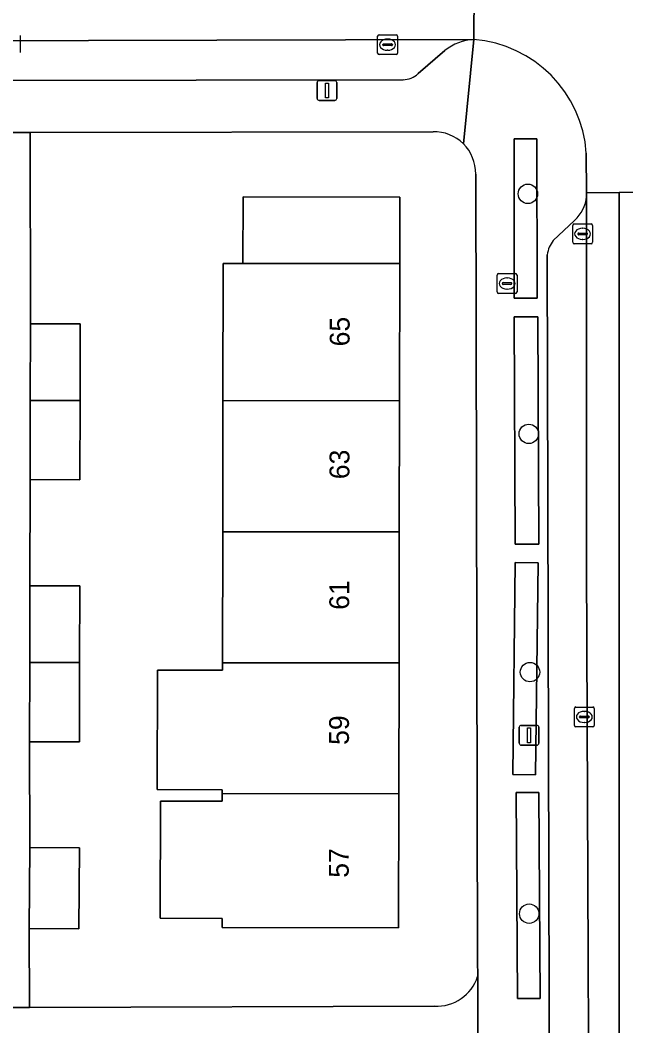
# Model space of a CAD drawing. Extents: x 160732 to 162107, y 387428 to 388479.
# Drawn here: x 161271.9 to 161302.4, y 388097.6 to 388148.3 of the extents above; entities that cross this region are included whole.
import ezdxf

# ---------------------------------------------------------------- set-up
doc = ezdxf.new("R2010")
doc.units = 0
for name, color, linetype in [('IMGEO_Boom', 7, 'Continuous'), ('IMGEO_Brandkraan', 7, 'Continuous'), ('IMGEO_Erf', 7, 'Continuous'), ('IMGEO_Groenvoorziening', 7, 'Continuous'), ('IMGEO_Haag', 7, 'Continuous'), ('IMGEO_Kolk', 7, 'Continuous'), ('IMGEO_Lichtmast', 7, 'Continuous'), ('IMGEO_Pand', 7, 'Continuous'), ('IMGEO_Pand_nummerreeks', 7, 'Continuous'), ('IMGEO_Parkeervlak_open', 7, 'Continuous'), ('IMGEO_Rijbaan_lokaal_gesloten', 7, 'Continuous'), ('IMGEO_Rijbaan_lokaal_open', 7, 'Continuous'), ('IMGEO_Voetpad_open', 7, 'Continuous')]:
    doc.layers.add(name, color=color, linetype=linetype)

msp = doc.modelspace()

# ---------------------------------------------------------------- linework, layer by layer
at = {"layer": 'IMGEO_Boom'}
for centre in [(161297.473, 388139.553), (161297.518, 388127.461), (161297.578, 388115.457), (161297.538, 388103.288)]:
    msp.add_circle(centre, 0.489, dxfattribs=at)
at = {"layer": 'IMGEO_Brandkraan'}
for p, q in [((161295.924, 388134.609), (161295.924, 388135.461)), ((161295.999, 388135.535), (161296.851, 388135.535)), ((161296.925, 388135.461), (161296.925, 388134.609)), ((161296.183, 388135.029), (161296.183, 388135.041)), ((161296.621, 388134.992), (161296.223, 388134.992)), ((161296.226, 388135.078), (161296.624, 388135.078)), ((161296.412, 388135.315), (161296.437, 388135.315)), ((161296.667, 388135.041), (161296.667, 388135.029)), ((161296.851, 388134.535), (161295.999, 388134.535)), ((161296.435, 388134.755), (161296.41, 388134.755))]:
    msp.add_line(p, q, dxfattribs=at)
for points in [[(161295.924, 388134.609), (161295.924, 388135.461)], [(161295.999, 388135.535), (161296.851, 388135.535)], [(161296.925, 388135.461), (161296.925, 388134.609)], [(161296.851, 388134.535), (161295.999, 388134.535)]]:
    msp.add_lwpolyline(points, dxfattribs=at)
for centre, radius, start, end in [((161296.001, 388135.459), 0.0765, 91.552, 178.448), ((161296.001, 388135.459), 0.0765, 91.552, 178.448), ((161296.849, 388135.459), 0.0765, 1.552, 88.448), ((161296.849, 388135.459), 0.0765, 1.552, 88.448), ((161296.223, 388135.038), 0.0403, 85.8775, 175.7526), ((161296.22, 388135.028), 0.0366, 178.938, 274.7102), ((161296.624, 388135.035), 0.043, 264.8664, 352.4533), ((161296.628, 388135.04), 0.0386, 1.7309, 96.639), ((161296.001, 388134.611), 0.0765, 181.552, 268.448), ((161296.001, 388134.611), 0.0765, 181.552, 268.448), ((161296.849, 388134.611), 0.0765, 271.552, 358.448), ((161296.849, 388134.611), 0.0765, 271.552, 358.448)]:
    msp.add_arc(centre, radius, start, end, dxfattribs=at)
for centre, major_axis, ratio, start_param, end_param in [((161296.411, 388135.035), (-0.387, 0.002), 0.722429, 4.712389, 7.853982), ((161296.436, 388135.035), (-0.39, 0.002), 0.717154, 1.570796, 4.712389)]:
    msp.add_ellipse(centre, major_axis=major_axis, ratio=ratio, start_param=start_param, end_param=end_param, dxfattribs=at)
at = {"layer": 'IMGEO_Erf'}
for points in [[(161292.695, 388142.682), (161272.383, 388142.648), (161272.399, 388133.004), (161274.908, 388133), (161274.901, 388129.141), (161274.893, 388125.148), (161272.384, 388125.153), (161272.377, 388119.804), (161274.886, 388119.8), (161274.879, 388115.941), (161274.871, 388111.948), (161272.362, 388111.953), (161272.366, 388106.617), (161274.869, 388106.602), (161274.844, 388102.524), (161272.34, 388102.539), (161272.352, 388098.565), (161292.762, 388098.628)], [(161294.942, 388100.12), (161294.94, 388100.934), (161294.843, 388140.55)]]:
    msp.add_lwpolyline(points, dxfattribs=at)
msp.add_lwpolyline([(161282.093, 388122.533), (161282.104, 388129.133), (161282.115, 388136.048), (161283.115, 388136.046), (161283.121, 388139.396), (161291.019, 388139.383), (161291.013, 388136.036), (161291.002, 388129.123), (161290.991, 388122.523), (161290.98, 388115.923), (161290.969, 388109.324), (161290.958, 388102.573), (161282.06, 388102.587), (161282.061, 388103.051), (161278.946, 388103.056), (161278.956, 388108.956), (161282.07, 388108.951), (161282.071, 388109.334), (161282.071, 388109.534), (161278.792, 388109.538), (161278.799, 388115.554), (161282.081, 388115.551), (161282.082, 388115.933)], close=True, dxfattribs=at)
for centre, radius, start, end in [((161292.739, 388140.577), 2.106, 45.244, 91.2049), ((161292.735, 388140.578), 2.108, 359.2455, 45.147), ((161292.869, 388100.81), 2.184, 267.1792, 341.5966)]:
    msp.add_arc(centre, radius, start, end, dxfattribs=at)
at = {"layer": 'IMGEO_Groenvoorziening'}
for points in [[(161297.941, 388134.291), (161297.931, 388142.329), (161296.779, 388142.327), (161296.789, 388134.289)], [(161298.027, 388121.905), (161297.976, 388133.356), (161296.785, 388133.35), (161296.836, 388121.9)], [(161297.984, 388120.963), (161296.835, 388120.976), (161296.714, 388110.296), (161297.863, 388110.283)], [(161298.086, 388099.015), (161298.019, 388109.393), (161296.878, 388109.386), (161296.945, 388099.008)]]:
    msp.add_lwpolyline(points, close=True, dxfattribs=at)
at = {"layer": 'IMGEO_Haag'}
for points in [[(161297.941, 388134.291), (161297.931, 388142.329), (161296.779, 388142.327), (161296.789, 388134.289)], [(161298.027, 388121.905), (161297.976, 388133.356), (161296.785, 388133.35), (161296.836, 388121.9)], [(161297.984, 388120.963), (161296.835, 388120.976), (161296.714, 388110.296), (161297.863, 388110.283)], [(161298.086, 388099.015), (161298.019, 388109.393), (161296.878, 388109.386), (161296.945, 388099.008)]]:
    msp.add_lwpolyline(points, close=True, dxfattribs=at)
at = {"layer": 'IMGEO_Kolk'}
for p, q in [((161271.882, 388147.531), (161271.882, 388146.679)), ((161289.901, 388146.641), (161289.901, 388147.493)), ((161289.976, 388147.567), (161290.828, 388147.567)), ((161290.203, 388147.11), (161290.601, 388147.11)), ((161290.389, 388147.347), (161290.414, 388147.347)), ((161290.902, 388147.493), (161290.902, 388146.641)), ((161290.16, 388147.061), (161290.16, 388147.073)), ((161290.598, 388147.024), (161290.2, 388147.024)), ((161290.412, 388146.787), (161290.387, 388146.787)), ((161290.644, 388147.073), (161290.644, 388147.061)), ((161290.828, 388146.567), (161289.976, 388146.567)), ((161299.805, 388138.036), (161300.657, 388138.036)), ((161299.73, 388137.11), (161299.73, 388137.962)), ((161299.989, 388137.53), (161299.989, 388137.542)), ((161300.427, 388137.493), (161300.029, 388137.493)), ((161300.032, 388137.579), (161300.43, 388137.579)), ((161300.218, 388137.816), (161300.243, 388137.816)), ((161300.473, 388137.542), (161300.473, 388137.53)), ((161300.731, 388137.962), (161300.731, 388137.11)), ((161300.657, 388137.036), (161299.805, 388137.036)), ((161300.241, 388137.256), (161300.216, 388137.256)), ((161299.891, 388113.7), (161300.743, 388113.7)), ((161299.816, 388112.774), (161299.816, 388113.626)), ((161300.075, 388113.194), (161300.075, 388113.206)), ((161300.513, 388113.157), (161300.115, 388113.157)), ((161300.118, 388113.243), (161300.516, 388113.243)), ((161300.304, 388113.48), (161300.329, 388113.48)), ((161300.559, 388113.206), (161300.559, 388113.194)), ((161300.817, 388113.626), (161300.817, 388112.774)), ((161300.743, 388112.7), (161299.891, 388112.7)), ((161300.327, 388112.92), (161300.302, 388112.92))]:
    msp.add_line(p, q, dxfattribs=at)
for points in [[(161271.882, 388147.531), (161271.882, 388146.679)], [(161289.901, 388146.641), (161289.901, 388147.493)], [(161289.976, 388147.567), (161290.828, 388147.567)], [(161290.902, 388147.493), (161290.902, 388146.641)], [(161290.828, 388146.567), (161289.976, 388146.567)], [(161299.805, 388138.036), (161300.657, 388138.036)], [(161299.73, 388137.11), (161299.73, 388137.962)], [(161300.731, 388137.962), (161300.731, 388137.11)], [(161300.657, 388137.036), (161299.805, 388137.036)], [(161299.891, 388113.7), (161300.743, 388113.7)], [(161299.816, 388112.774), (161299.816, 388113.626)], [(161300.817, 388113.626), (161300.817, 388112.774)], [(161300.743, 388112.7), (161299.891, 388112.7)]]:
    msp.add_lwpolyline(points, dxfattribs=at)
for centre, radius, start, end in [((161289.978, 388147.491), 0.0765, 91.552, 178.448), ((161289.978, 388147.491), 0.0765, 91.552, 178.448), ((161290.2, 388147.07), 0.0403, 85.8775, 175.7526), ((161290.605, 388147.072), 0.0386, 1.7309, 96.639), ((161290.826, 388147.491), 0.0765, 1.552, 88.448), ((161290.826, 388147.491), 0.0765, 1.552, 88.448), ((161289.978, 388146.643), 0.0765, 181.552, 268.448), ((161289.978, 388146.643), 0.0765, 181.552, 268.448), ((161290.197, 388147.06), 0.0366, 178.938, 274.7102), ((161290.601, 388147.067), 0.043, 264.8664, 352.4533), ((161290.826, 388146.643), 0.0765, 271.552, 358.448), ((161290.826, 388146.643), 0.0765, 271.552, 358.448), ((161299.807, 388137.96), 0.0765, 91.552, 178.448), ((161299.807, 388137.96), 0.0765, 91.552, 178.448), ((161300.655, 388137.96), 0.0765, 1.552, 88.448), ((161300.655, 388137.96), 0.0765, 1.552, 88.448), ((161300.029, 388137.539), 0.0403, 85.8775, 175.7526), ((161300.026, 388137.529), 0.0366, 178.938, 274.7102), ((161300.43, 388137.536), 0.043, 264.8664, 352.4533), ((161300.434, 388137.541), 0.0386, 1.7309, 96.639), ((161299.807, 388137.112), 0.0765, 181.552, 268.448), ((161299.807, 388137.112), 0.0765, 181.552, 268.448), ((161300.655, 388137.112), 0.0765, 271.552, 358.448), ((161300.655, 388137.112), 0.0765, 271.552, 358.448), ((161299.893, 388113.624), 0.0765, 91.552, 178.448), ((161299.893, 388113.624), 0.0765, 91.552, 178.448), ((161300.741, 388113.624), 0.0765, 1.552, 88.448), ((161300.741, 388113.624), 0.0765, 1.552, 88.448), ((161300.115, 388113.203), 0.0403, 85.8775, 175.7526), ((161300.112, 388113.193), 0.0366, 178.938, 274.7102), ((161300.516, 388113.2), 0.043, 264.8664, 352.4533), ((161300.52, 388113.205), 0.0386, 1.7309, 96.639), ((161299.893, 388112.776), 0.0765, 181.552, 268.448), ((161299.893, 388112.776), 0.0765, 181.552, 268.448), ((161300.741, 388112.776), 0.0765, 271.552, 358.448), ((161300.741, 388112.776), 0.0765, 271.552, 358.448)]:
    msp.add_arc(centre, radius, start, end, dxfattribs=at)
for centre, major_axis, ratio, start_param, end_param in [((161290.388, 388147.067), (-0.387, 0.002), 0.722429, 4.712389, 7.853982), ((161290.413, 388147.067), (-0.39, 0.002), 0.717154, 1.570796, 4.712389), ((161300.217, 388137.536), (-0.387, 0.002), 0.722429, 4.712389, 7.853982), ((161300.242, 388137.536), (-0.39, 0.002), 0.717154, 1.570796, 4.712389), ((161300.303, 388113.2), (-0.387, 0.002), 0.722429, 4.712389, 7.853982), ((161300.328, 388113.2), (-0.39, 0.002), 0.717154, 1.570796, 4.712389)]:
    msp.add_ellipse(centre, major_axis=major_axis, ratio=ratio, start_param=start_param, end_param=end_param, dxfattribs=at)
at = {"layer": 'IMGEO_Lichtmast'}
for p, q in [((161286.852, 388144.356), (161286.852, 388145.156)), ((161286.852, 388145.156), (161286.852, 388144.356)), ((161286.952, 388145.256), (161287.742, 388145.256)), ((161287.742, 388145.256), (161286.952, 388145.256)), ((161287.842, 388145.156), (161287.842, 388144.356)), ((161287.842, 388144.356), (161287.842, 388145.156)), ((161287.742, 388144.256), (161286.952, 388144.256)), ((161286.952, 388144.256), (161287.742, 388144.256)), ((161297.036, 388111.876), (161297.036, 388112.676)), ((161297.036, 388112.676), (161297.036, 388111.876)), ((161297.136, 388112.776), (161297.926, 388112.776)), ((161297.926, 388112.776), (161297.136, 388112.776)), ((161298.026, 388112.676), (161298.026, 388111.876)), ((161298.026, 388111.876), (161298.026, 388112.676)), ((161297.926, 388111.776), (161297.136, 388111.776)), ((161297.136, 388111.776), (161297.926, 388111.776))]:
    msp.add_line(p, q, dxfattribs=at)
for points in [[(161287.272, 388145.131), (161287.422, 388145.131), (161287.422, 388144.381), (161287.272, 388144.381), (161287.272, 388145.131)], [(161297.456, 388112.651), (161297.606, 388112.651), (161297.606, 388111.901), (161297.456, 388111.901), (161297.456, 388112.651)]]:
    msp.add_lwpolyline(points, dxfattribs=at)
for centre, start, end in [((161286.952, 388145.156), 90, 180), ((161286.952, 388145.156), 90, 180), ((161287.742, 388145.156), 0, 90), ((161287.742, 388145.156), 360, 90), ((161286.952, 388144.356), 180, 270), ((161286.952, 388144.356), 180, 270), ((161287.742, 388144.356), 270, 0), ((161287.742, 388144.356), 270, 0), ((161297.136, 388112.676), 90, 180), ((161297.136, 388112.676), 90, 180), ((161297.926, 388112.676), 0, 90), ((161297.926, 388112.676), 360, 90), ((161297.136, 388111.876), 180, 270), ((161297.136, 388111.876), 180, 270), ((161297.926, 388111.876), 270, 0), ((161297.926, 388111.876), 270, 0)]:
    msp.add_arc(centre, 0.1, start, end, dxfattribs=at)
at = {"layer": 'IMGEO_Pand'}
for points in [[(161291.013, 388136.036), (161291.019, 388139.383), (161283.121, 388139.396), (161283.115, 388136.046)], [(161283.115, 388136.046), (161282.115, 388136.048), (161282.104, 388129.133), (161291.002, 388129.123), (161291.013, 388136.036)], [(161274.901, 388129.141), (161274.908, 388133), (161272.399, 388133.004), (161272.392, 388129.144)], [(161272.392, 388129.144), (161272.384, 388125.153), (161274.893, 388125.148), (161274.901, 388129.141)], [(161282.104, 388129.133), (161282.093, 388122.533), (161290.991, 388122.523), (161291.002, 388129.123)], [(161290.98, 388115.923), (161290.991, 388122.523), (161282.093, 388122.533), (161282.082, 388115.933)], [(161274.886, 388119.8), (161272.377, 388119.804), (161272.37, 388115.944), (161274.879, 388115.941)], [(161272.362, 388111.953), (161274.871, 388111.948), (161274.879, 388115.941), (161272.37, 388115.944)], [(161290.98, 388115.923), (161282.082, 388115.933), (161282.081, 388115.551), (161278.799, 388115.554), (161278.792, 388109.538), (161282.071, 388109.534), (161282.071, 388109.334), (161290.969, 388109.324)], [(161290.969, 388109.324), (161282.071, 388109.334), (161282.07, 388108.951), (161278.956, 388108.956), (161278.946, 388103.056), (161282.061, 388103.051), (161282.06, 388102.587), (161290.958, 388102.573)], [(161274.869, 388106.602), (161272.366, 388106.617), (161272.34, 388102.539), (161274.844, 388102.524)]]:
    msp.add_lwpolyline(points, close=True, dxfattribs=at)
at = {"layer": 'IMGEO_Parkeervlak_open'}
for points in [[(161294.744, 388147.33), (161249.429, 388147.206), (161249.466, 388145.236), (161291.181, 388145.302)], [(161291.938, 388145.608), (161293.287, 388146.772)], [(161300.616, 388077.151), (161300.427, 388120.911), (161300.432, 388139.424)], [(161299.826, 388138.215), (161298.753, 388137.202)], [(161298.448, 388136.488), (161298.593, 388080.37)]]:
    msp.add_lwpolyline(points, dxfattribs=at)
for centre, radius, start, end in [((161294.903, 388144.735), 2.6, 93.4955, 128.4161), ((161291.178, 388146.4), 1.098, 270.178, 313.8418), ((161298.597, 388139.587), 1.842, 311.8461, 354.9101), ((161299.887, 388136.295), 1.452, 141.3641, 172.3744)]:
    msp.add_arc(centre, radius, start, end, dxfattribs=at)
at = {"layer": 'IMGEO_Rijbaan_lokaal_gesloten'}
for points in [[(161302.072, 388139.624), (161300.431, 388139.603), (161300.432, 388139.424), (161300.427, 388120.911), (161300.616, 388077.151), (161300.631, 388064.21), (161302.155, 388064.216), (161302.072, 388087.918)], [(161305.432, 388139.667), (161302.072, 388139.624), (161302.072, 388087.918), (161305.805, 388087.926)]]:
    msp.add_lwpolyline(points, close=True, dxfattribs=at)
at = {"layer": 'IMGEO_Rijbaan_lokaal_open'}
for points in [[(161300.417, 388141.607), (161300.431, 388139.603), (161302.072, 388139.624), (161305.432, 388139.667), (161305.369, 388158.215)], [(161294.781, 388152.269), (161294.744, 388147.33)]]:
    msp.add_lwpolyline(points, dxfattribs=at)
msp.add_lwpolyline([(161294.781, 388152.269), (161290.928, 388152.206), (161249.439, 388152.199), (161249.429, 388147.206), (161294.744, 388147.33)], close=True, dxfattribs=at)
msp.add_arc((161294.263, 388141.18), 6.169, 3.9675, 85.5297, dxfattribs=at)
at = {"layer": 'IMGEO_Voetpad_open'}
for points in [[(161292.916, 388160.14), (161290.848, 388160.124), (161282.277, 388160.124), (161275.33, 388160.114), (161272.575, 388160.12), (161271.052, 388160.114), (161268.255, 388160.112), (161261.154, 388160.106), (161252.675, 388160.099), (161250.871, 388160.115), (161250.777, 388160.108), (161244.065, 388160.078), (161222.1, 388159.985), (161222.052, 388159.98), (161217.154, 388159.956), (161217.185, 388142.591), (161220.404, 388142.561), (161271.067, 388142.646), (161272.383, 388142.648), (161292.695, 388142.682)], [(161291.181, 388145.302), (161249.466, 388145.236), (161249.429, 388147.206), (161249.439, 388152.199)], [(161294.222, 388142.072), (161294.744, 388147.33)], [(161294.744, 388147.33), (161294.222, 388142.072)], [(161293.287, 388146.772), (161291.938, 388145.608)], [(161271.05, 388098.561), (161272.352, 388098.565), (161272.34, 388102.539), (161272.366, 388106.617), (161272.362, 388111.953), (161272.37, 388115.944), (161272.377, 388119.804), (161272.384, 388125.153), (161272.392, 388129.144), (161272.399, 388133.004), (161272.383, 388142.648), (161271.067, 388142.646)], [(161300.432, 388139.424), (161300.431, 388139.603), (161300.417, 388141.607)], [(161294.843, 388140.55), (161294.94, 388100.934), (161294.942, 388100.12), (161294.956, 388093.624), (161294.957, 388093.302), (161294.966, 388088.048), (161294.97, 388085.76), (161294.965, 388077.363), (161294.979, 388076.921), (161295.269, 388073.468), (161295.056, 388063.183)], [(161298.753, 388137.202), (161299.826, 388138.215)], [(161298.593, 388080.37), (161298.448, 388136.488)], [(161294.956, 388093.624), (161294.942, 388100.12)], [(161292.762, 388098.628), (161272.352, 388098.565), (161271.05, 388098.561), (161221.259, 388098.409), (161218.625, 388098.428), (161214.994, 388098.428), (161213.654, 388098.423), (161167.543, 388098.312)]]:
    msp.add_lwpolyline(points, dxfattribs=at)
for points in [[(161296.789, 388134.289), (161296.779, 388142.327), (161297.931, 388142.329), (161297.941, 388134.291)], [(161296.836, 388121.9), (161296.785, 388133.35), (161297.976, 388133.356), (161298.027, 388121.905)], [(161296.714, 388110.296), (161296.835, 388120.976), (161297.984, 388120.963), (161297.863, 388110.283)], [(161296.945, 388099.008), (161296.878, 388109.386), (161298.019, 388109.393), (161298.086, 388099.015)]]:
    msp.add_lwpolyline(points, close=True, dxfattribs=at)
for centre, radius, start, end in [((161294.903, 388144.735), 2.6, 93.4955, 128.4161), ((161294.263, 388141.18), 6.169, 3.9675, 85.5297), ((161291.178, 388146.4), 1.098, 270.178, 313.8418), ((161292.739, 388140.577), 2.106, 45.244, 91.2049), ((161292.735, 388140.578), 2.108, 359.2455, 45.147), ((161298.597, 388139.587), 1.842, 311.8461, 354.9101), ((161299.887, 388136.295), 1.452, 141.3641, 172.3744), ((161292.869, 388100.81), 2.184, 267.1792, 341.5966)]:
    msp.add_arc(centre, radius, start, end, dxfattribs=at)

# ---------------------------------------------------------------- texts
at = {"layer": 'IMGEO_Pand_nummerreeks'}
for s, rotation, p in [('65', 89.9024, (161288.487, 388131.868)), ('63', 89.9024, (161288.476, 388125.175)), ('61', 89.9024, (161288.465, 388118.595)), ('59', 89.9028, (161288.454, 388111.79)), ('57', 89.9028, (161288.443, 388105.097))]:
    msp.add_text(s, height=1, rotation=rotation, dxfattribs=at).set_placement(p)

doc.saveas('drawing.dxf')
